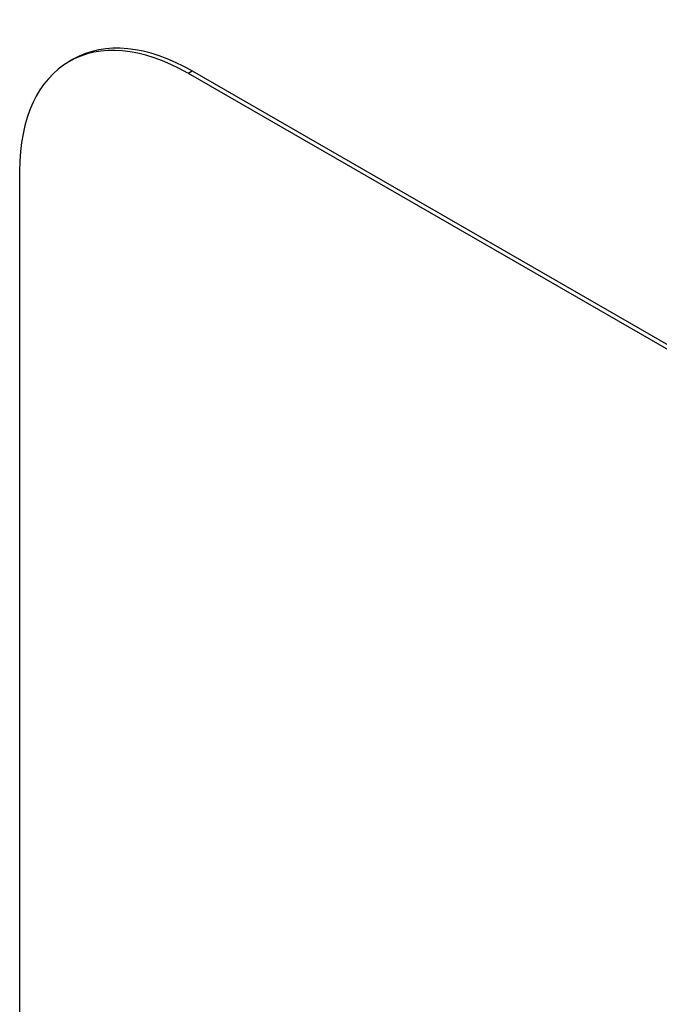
# Model space of a CAD drawing. Header units: inches. Extents: x 17 to 570, y 51 to 268.
# Tile 315 of 376: x 522.087 to 522.759, y 237.164 to 238.197. Entities that reach past the tile are written whole.
import ezdxf

# ---------------------------------------------------------------- set-up
doc = ezdxf.new("R2010")
doc.units = ezdxf.units.IN
doc.header["$MEASUREMENT"] = 0
doc.layers.add('Visible Edges(ANSI)', color=7, linetype='Continuous', lineweight=25)
doc.layers.add('Visible Tangent Edges(ANSI)', color=7, linetype='Continuous', lineweight=25)

msp = doc.modelspace()

# ---------------------------------------------------------------- linework, layer by layer
at = {"layer": 'Visible Edges(ANSI)'}
for p, q in [((522.1437, 238.1554), (522.1395, 238.1529)), ((522.2642, 238.1407), (524.3856, 236.9191)), ((522.2685, 238.1431), (524.3898, 236.9215)), ((522.0875, 236.8118), (522.0875, 238.0381))]:
    msp.add_line(p, q, dxfattribs=at)
for centre, end_param in [((522.2642, 237.9363), 7.070517), ((522.2685, 237.9387), 6.283185)]:
    msp.add_ellipse(centre, major_axis=(-0.1248, 0.2166), ratio=0.578093, start_param=5.499721, end_param=end_param, dxfattribs=at)
at = {"layer": 'Visible Tangent Edges(ANSI)'}
msp.add_line((522.2642, 238.1407), (522.2685, 238.1431), dxfattribs=at)

doc.saveas('drawing.dxf')
